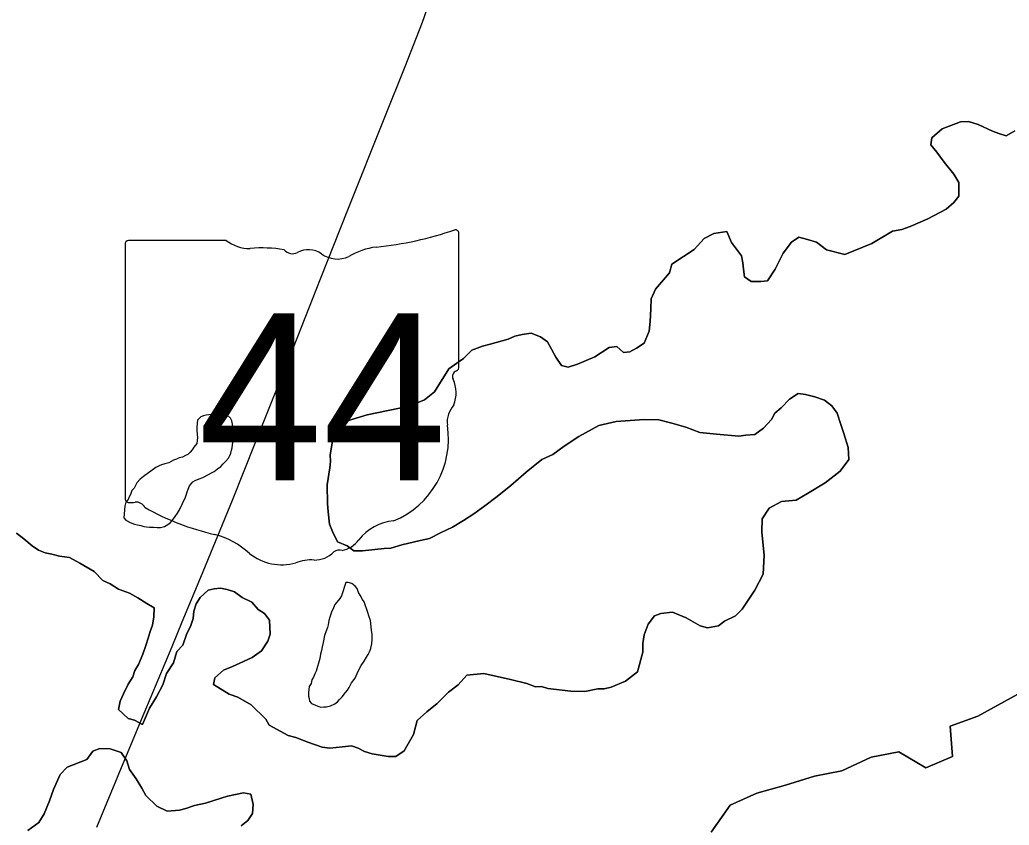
# Model space of a CAD drawing. Extents: x 10.6 to 44.6, y -2.6 to 23.4.
# Drawn here: x 13.531 to 14.313, y 16.714 to 17.35 of the extents above; entities that cross this region are included whole.
import ezdxf

# ---------------------------------------------------------------- set-up
doc = ezdxf.new("R2010")
doc.units = 0
for name, color, linetype in [('GM_X_Major_Lake', 7, 'Continuous'), ('GM_X_Major_River', 7, 'Continuous'), ('GM_X_Minor_Lake', 7, 'Continuous'), ('GM_X_State_Route', 7, 'Continuous'), ('GM_X_State_Shield', 7, 'Continuous')]:
    doc.layers.add(name, color=color, linetype=linetype)

msp = doc.modelspace()

# ---------------------------------------------------------------- linework, layer by layer
at = {"layer": 'GM_X_Major_Lake'}
for points in [[(14.31696, 17.26181), (14.31019, 17.25793), (14.30449, 17.25975), (14.29954, 17.26159), (14.28811, 17.26677), (14.28051, 17.26933), (14.27407, 17.26887), (14.25974, 17.26336), (14.25149, 17.25642), (14.2508, 17.25071), (14.25541, 17.24507), (14.26119, 17.23716), (14.26887, 17.22776), (14.27274, 17.22097), (14.27287, 17.21033), (14.26876, 17.20533), (14.26276, 17.19994), (14.24845, 17.19253), (14.23451, 17.18627), (14.22772, 17.18391), (14.22053, 17.18268), (14.20398, 17.17297), (14.18286, 17.16434), (14.16842, 17.16795), (14.1604, 17.17393), (14.15317, 17.17612), (14.14633, 17.17793), (14.1407, 17.17406), (14.13398, 17.16523), (14.12769, 17.15261), (14.12174, 17.14341), (14.11644, 17.14297), (14.10886, 17.14287), (14.10351, 17.1466), (14.10268, 17.15267), (14.10225, 17.15761), (14.10104, 17.16329), (14.09334, 17.17384), (14.08945, 17.18253), (14.07924, 17.18088), (14.07171, 17.17698), (14.06386, 17.16814), (14.04619, 17.15651), (14.04438, 17.14965), (14.03316, 17.13697), (14.02984, 17.12932), (14.02956, 17.12134), (14.02891, 17.11145), (14.02825, 17.10384), (14.02419, 17.09429), (14.01818, 17.09041), (14.01291, 17.08731), (14.00799, 17.08686), (14.00263, 17.09173), (13.99658, 17.0909), (13.9853, 17.08353), (13.97173, 17.07766), (13.96418, 17.07528), (13.95886, 17.07674), (13.95461, 17.08314), (13.95113, 17.08956), (13.94803, 17.09522), (13.9423, 17.09933), (13.93507, 17.10227), (13.92788, 17.10104), (13.92222, 17.09983), (13.91694, 17.09748), (13.9075, 17.0947), (13.90259, 17.0935), (13.89655, 17.0919), (13.88825, 17.08876), (13.88151, 17.08221), (13.87625, 17.07834), (13.86986, 17.07408), (13.85871, 17.0557), (13.85083, 17.04952), (13.83877, 17.04442), (13.80551, 17.03754), (13.79078, 17.03317), (13.78103, 17.02507), (13.77845, 17.01857), (13.77633, 17.00601), (13.77639, 17.00069), (13.77607, 16.99574), (13.77395, 16.98241), (13.77413, 16.96759), (13.77458, 16.96114), (13.77584, 16.95127)], [(13.77584, 16.95127), (13.77818, 16.9456), (13.78206, 16.93729), (13.78967, 16.93435), (13.79502, 16.93024), (13.80184, 16.93032), (13.81887, 16.93206), (13.82417, 16.93251), (13.83286, 16.9349), (13.84721, 16.9385), (13.85477, 16.94012), (13.86381, 16.94479), (13.87285, 16.94909), (13.8815, 16.95414), (13.88977, 16.95956), (13.89841, 16.96576), (13.90817, 16.9731), (13.91906, 16.98198), (13.93106, 16.99239), (13.94344, 17.00243), (13.95211, 17.00634), (13.96113, 17.01292), (13.97278, 17.02067), (13.98859, 17.02923), (14.00219, 17.03244), (14.02415, 17.03386), (14.03589, 17.03363), (14.04615, 17.0311), (14.05718, 17.02782), (14.06821, 17.02378), (14.08149, 17.02243), (14.09893, 17.02075), (14.10461, 17.02159), (14.1118, 17.02206), (14.11856, 17.02709), (14.12492, 17.03401), (14.12751, 17.03898), (14.13239, 17.04322), (14.13912, 17.05015), (14.14589, 17.05441), (14.15158, 17.05373), (14.15918, 17.05192), (14.16679, 17.04936), (14.17252, 17.04487), (14.17676, 17.03885), (14.17952, 17.03014), (14.18188, 17.02295), (14.18541, 17.01198), (14.18591, 17.00248), (14.17919, 16.99327), (14.16718, 16.984), (14.15326, 16.97546), (14.14423, 16.97041), (14.13288, 16.96912), (14.12309, 16.96406), (14.11751, 16.95563), (14.11725, 16.94536), (14.1181, 16.93701), (14.11898, 16.92676), (14.1184, 16.91193), (14.11173, 16.89931), (14.10168, 16.88436), (14.09644, 16.87897), (14.08777, 16.87468), (14.08289, 16.8712), (14.07419, 16.86956), (14.06849, 16.87102), (14.05743, 16.87733), (14.04677, 16.88176), (14.03731, 16.88088), (14.03241, 16.87891), (14.02756, 16.87239), (14.02425, 16.86399), (14.0232, 16.85713), (14.02328, 16.8503), (14.01891, 16.83466), (14.00953, 16.82732), (13.99822, 16.82262), (13.99255, 16.8214), (13.98763, 16.82134), (13.97742, 16.81931), (13.96643, 16.81955), (13.94822, 16.8216), (13.94328, 16.82306), (13.93836, 16.82299), (13.93151, 16.82556), (13.91859, 16.82882), (13.8977, 16.8335), (13.88407, 16.83218), (13.87734, 16.82449), (13.86984, 16.8187), (13.86085, 16.80984), (13.85259, 16.80328), (13.84509, 16.79634), (13.8422, 16.78528), (13.83477, 16.77227), (13.828, 16.768), (13.82194, 16.76792), (13.80941, 16.77005), (13.80333, 16.77187), (13.79838, 16.77447)], [(13.79838, 16.77447), (13.79305, 16.7763), (13.78586, 16.77545), (13.77602, 16.77456), (13.76995, 16.77524), (13.75854, 16.77928), (13.74902, 16.78296), (13.74295, 16.7844), (13.72807, 16.79257), (13.72537, 16.79748), (13.71387, 16.80873), (13.70319, 16.81468), (13.69634, 16.81725), (13.68413, 16.8247), (13.6852, 16.83003), (13.69195, 16.8362), (13.69912, 16.83895), (13.70477, 16.84168), (13.71456, 16.84598), (13.72208, 16.8514), (13.72691, 16.85906), (13.72874, 16.86441), (13.72824, 16.87542), (13.72439, 16.88069), (13.71942, 16.88405), (13.71443, 16.88969), (13.70681, 16.89339), (13.7007, 16.89787), (13.69499, 16.8997), (13.68967, 16.90077), (13.68475, 16.90033), (13.67984, 16.89913), (13.67347, 16.89334), (13.6705, 16.88837), (13.66867, 16.88264), (13.66798, 16.87694), (13.66616, 16.87121), (13.66283, 16.86433), (13.65989, 16.85593), (13.65503, 16.85093), (13.65248, 16.84177), (13.6469, 16.83334), (13.64397, 16.82456), (13.63916, 16.815), (13.63358, 16.80619), (13.62805, 16.7932), (13.62157, 16.79654), (13.61663, 16.79799), (13.60897, 16.80512), (13.61041, 16.81159), (13.61299, 16.81733), (13.61669, 16.82498), (13.62041, 16.83072), (13.62187, 16.83568), (13.62484, 16.84066), (13.62816, 16.84869), (13.63073, 16.85556), (13.63256, 16.86128), (13.63401, 16.86662), (13.63584, 16.87159), (13.6369, 16.87806), (13.6372, 16.88528), (13.63147, 16.88863), (13.62422, 16.8931), (13.61774, 16.89682), (13.60899, 16.90013), (13.6025, 16.90422), (13.59678, 16.90681), (13.58988, 16.91394), (13.57844, 16.92064), (13.57043, 16.92509), (13.56246, 16.92613), (13.55638, 16.92758), (13.55106, 16.92865), (13.54574, 16.93086), (13.54077, 16.93422), (13.53426, 16.93984), (13.52853, 16.94432)], [(14.07723, 16.70809), (14.09213, 16.72956), (14.11324, 16.73895), (14.13589, 16.74532), (14.15892, 16.75246), (14.18047, 16.75653), (14.20345, 16.76746), (14.22537, 16.77155), (14.24674, 16.7589), (14.26784, 16.76791), (14.26605, 16.79182), (14.28793, 16.7997), (14.31955, 16.81721)], [(13.53736, 16.70958), (13.546, 16.71577), (13.55046, 16.72266), (13.55451, 16.73298), (13.55781, 16.74176), (13.56298, 16.75361), (13.56859, 16.75938), (13.58405, 16.76566), (13.5889, 16.77218), (13.59418, 16.77415), (13.60252, 16.77387), (13.61127, 16.77094), (13.61551, 16.76454), (13.61786, 16.75773), (13.62288, 16.75019), (13.62751, 16.74303), (13.63061, 16.73699), (13.63942, 16.72874), (13.64742, 16.72466), (13.65726, 16.72554), (13.66217, 16.72675), (13.66896, 16.72911), (13.67765, 16.73113), (13.69011, 16.73509), (13.69502, 16.73667), (13.70787, 16.73911), (13.71356, 16.73804), (13.71555, 16.73009), (13.71488, 16.72286), (13.71115, 16.71749), (13.7059, 16.71324)]]:
    msp.add_lwpolyline(points, dxfattribs=at)
at = {"layer": 'GM_X_Major_River'}
for points in [[(13.77584, 16.95127), (13.77458, 16.96114), (13.77413, 16.96759), (13.77395, 16.98241), (13.77607, 16.99574), (13.77639, 17.00069), (13.77633, 17.00601), (13.77845, 17.01857), (13.78103, 17.02507), (13.79078, 17.03317), (13.80551, 17.03754), (13.83877, 17.04442), (13.85083, 17.04952), (13.85871, 17.0557), (13.86986, 17.07408), (13.87625, 17.07834), (13.88151, 17.08221), (13.88825, 17.08876), (13.89655, 17.0919), (13.90259, 17.0935), (13.9075, 17.0947), (13.91694, 17.09748), (13.92222, 17.09983), (13.92788, 17.10104), (13.93507, 17.10227), (13.9423, 17.09933), (13.94803, 17.09522), (13.95113, 17.08956), (13.95461, 17.08314), (13.95886, 17.07674), (13.96418, 17.07528), (13.97173, 17.07766), (13.9853, 17.08353), (13.99658, 17.0909), (14.00263, 17.09173), (14.00799, 17.08686), (14.01291, 17.08731), (14.01818, 17.09041), (14.02419, 17.09429), (14.02825, 17.10384), (14.02891, 17.11145), (14.02956, 17.12134), (14.02984, 17.12932), (14.03316, 17.13697), (14.04438, 17.14965), (14.04619, 17.15651), (14.06386, 17.16814), (14.07171, 17.17698), (14.07924, 17.18088), (14.08945, 17.18253), (14.09334, 17.17384), (14.10104, 17.16329), (14.10225, 17.15761), (14.10268, 17.15267), (14.10351, 17.1466), (14.10886, 17.14287), (14.11644, 17.14297), (14.12174, 17.14341), (14.12769, 17.15261), (14.13398, 17.16523), (14.1407, 17.17406), (14.14633, 17.17793), (14.15317, 17.17612), (14.1604, 17.17393), (14.16842, 17.16795), (14.18286, 17.16434), (14.20398, 17.17297), (14.22053, 17.18268), (14.22772, 17.18391), (14.23451, 17.18627), (14.24845, 17.19253), (14.26276, 17.19994), (14.26876, 17.20533), (14.27287, 17.21033), (14.27274, 17.22097), (14.26887, 17.22776), (14.26119, 17.23716), (14.25541, 17.24507), (14.2508, 17.25071), (14.25149, 17.25642), (14.25974, 17.26336), (14.27407, 17.26887), (14.28051, 17.26933), (14.28811, 17.26677), (14.29954, 17.26159), (14.30449, 17.25975), (14.31019, 17.25793), (14.31696, 17.26181)], [(13.79838, 16.77447), (13.80333, 16.77187), (13.80941, 16.77005), (13.82194, 16.76792), (13.828, 16.768), (13.83477, 16.77227), (13.8422, 16.78528), (13.84509, 16.79634), (13.85259, 16.80328), (13.86085, 16.80984), (13.86984, 16.8187), (13.87734, 16.82449), (13.88407, 16.83218), (13.8977, 16.8335), (13.91859, 16.82882), (13.93151, 16.82556), (13.93836, 16.82299), (13.94328, 16.82306), (13.94822, 16.8216), (13.96643, 16.81955), (13.97742, 16.81931), (13.98763, 16.82134), (13.99255, 16.8214), (13.99822, 16.82262), (14.00953, 16.82732), (14.01891, 16.83466), (14.02328, 16.8503), (14.0232, 16.85713), (14.02425, 16.86399), (14.02756, 16.87239), (14.03241, 16.87891), (14.03731, 16.88088), (14.04677, 16.88176), (14.05743, 16.87733), (14.06849, 16.87102), (14.07419, 16.86956), (14.08289, 16.8712), (14.08777, 16.87468), (14.09644, 16.87897), (14.10168, 16.88436), (14.11173, 16.89931), (14.1184, 16.91193), (14.11898, 16.92676), (14.1181, 16.93701), (14.11725, 16.94536), (14.11751, 16.95563), (14.12309, 16.96406), (14.13288, 16.96912), (14.14423, 16.97041), (14.15326, 16.97546), (14.16718, 16.984), (14.17919, 16.99327), (14.18591, 17.00248), (14.18541, 17.01198), (14.18188, 17.02295), (14.17952, 17.03014), (14.17676, 17.03885), (14.17252, 17.04487), (14.16679, 17.04936), (14.15918, 17.05192), (14.15158, 17.05373), (14.14589, 17.05441), (14.13912, 17.05015), (14.13239, 17.04322), (14.12751, 17.03898), (14.12492, 17.03401), (14.11856, 17.02709), (14.1118, 17.02206), (14.10461, 17.02159), (14.09893, 17.02075), (14.08149, 17.02243), (14.06821, 17.02378), (14.05718, 17.02782), (14.04615, 17.0311), (14.03589, 17.03363), (14.02415, 17.03386), (14.00219, 17.03244), (13.98859, 17.02923), (13.97278, 17.02067), (13.96113, 17.01292), (13.95211, 17.00634), (13.94344, 17.00243), (13.93106, 16.99239), (13.91906, 16.98198), (13.90817, 16.9731), (13.89841, 16.96576), (13.88977, 16.95956), (13.8815, 16.95414), (13.87285, 16.94909), (13.86381, 16.94479), (13.85477, 16.94012), (13.84721, 16.9385), (13.83286, 16.9349), (13.82417, 16.93251), (13.81887, 16.93206), (13.80184, 16.93032), (13.79502, 16.93024), (13.78967, 16.93435), (13.78206, 16.93729), (13.77818, 16.9456), (13.77584, 16.95127)], [(13.52853, 16.94432), (13.53426, 16.93984), (13.54077, 16.93422), (13.54574, 16.93086), (13.55106, 16.92865), (13.55638, 16.92758), (13.56246, 16.92613), (13.57043, 16.92509), (13.57844, 16.92064), (13.58988, 16.91394), (13.59678, 16.90681), (13.6025, 16.90422), (13.60899, 16.90013), (13.61774, 16.89682), (13.62422, 16.8931), (13.63147, 16.88863), (13.6372, 16.88528), (13.6369, 16.87806), (13.63584, 16.87159), (13.63401, 16.86662), (13.63256, 16.86128), (13.63073, 16.85556), (13.62816, 16.84869), (13.62484, 16.84066), (13.62187, 16.83568), (13.62041, 16.83072), (13.61669, 16.82498), (13.61299, 16.81733), (13.61041, 16.81159), (13.60897, 16.80512), (13.61663, 16.79799), (13.62157, 16.79654), (13.62805, 16.7932), (13.63358, 16.80619), (13.63916, 16.815), (13.64397, 16.82456), (13.6469, 16.83334), (13.65248, 16.84177), (13.65503, 16.85093), (13.65989, 16.85593), (13.66283, 16.86433), (13.66616, 16.87121), (13.66798, 16.87694), (13.66867, 16.88264), (13.6705, 16.88837), (13.67347, 16.89334), (13.67984, 16.89913), (13.68475, 16.90033), (13.68967, 16.90077), (13.69499, 16.8997), (13.7007, 16.89787), (13.70681, 16.89339), (13.71443, 16.88969), (13.71942, 16.88405), (13.72439, 16.88069), (13.72824, 16.87542), (13.72874, 16.86441), (13.72691, 16.85906), (13.72208, 16.8514), (13.71456, 16.84598), (13.70477, 16.84168), (13.69912, 16.83895), (13.69195, 16.8362), (13.6852, 16.83003), (13.68413, 16.8247), (13.69634, 16.81725), (13.70319, 16.81468), (13.71387, 16.80873), (13.72537, 16.79748), (13.72807, 16.79257), (13.74295, 16.7844), (13.74902, 16.78296), (13.75854, 16.77928), (13.76995, 16.77524), (13.77602, 16.77456), (13.78586, 16.77545), (13.79305, 16.7763), (13.79838, 16.77447)], [(14.31955, 16.81721), (14.28793, 16.7997), (14.26605, 16.79182), (14.26784, 16.76791), (14.24674, 16.7589), (14.22537, 16.77155), (14.20345, 16.76746), (14.18047, 16.75653), (14.15892, 16.75246), (14.13589, 16.74532), (14.11324, 16.73895), (14.09213, 16.72956), (14.07723, 16.70809)], [(13.7059, 16.71324), (13.71115, 16.71749), (13.71488, 16.72286), (13.71555, 16.73009), (13.71356, 16.73804), (13.70787, 16.73911), (13.69502, 16.73667), (13.69011, 16.73509), (13.67765, 16.73113), (13.66896, 16.72911), (13.66217, 16.72675), (13.65726, 16.72554), (13.64742, 16.72466), (13.63942, 16.72874), (13.63061, 16.73699), (13.62751, 16.74303), (13.62288, 16.75019), (13.61786, 16.75773), (13.61551, 16.76454), (13.61127, 16.77094), (13.60252, 16.77387), (13.59418, 16.77415), (13.5889, 16.77218), (13.58405, 16.76566), (13.56859, 16.75938), (13.56298, 16.75361), (13.55781, 16.74176), (13.55451, 16.73298), (13.55046, 16.72266), (13.546, 16.71577), (13.53736, 16.70958)]]:
    msp.add_lwpolyline(points, dxfattribs=at)
at = {"layer": 'GM_X_Minor_Lake'}
for points in [[(13.63594, 16.94891), (13.63661, 16.94893), (13.63966, 16.94862), (13.64232, 16.94868), (13.64534, 16.94951), (13.64797, 16.95109), (13.64985, 16.95227), (13.6517, 16.9546), (13.65392, 16.95731), (13.65576, 16.96002), (13.65722, 16.96271), (13.66194, 16.97272), (13.66264, 16.97502), (13.66336, 16.97693), (13.66408, 16.97885), (13.66516, 16.98154), (13.66775, 16.98464), (13.66963, 16.98583), (13.67264, 16.98704), (13.67566, 16.98825), (13.68017, 16.99063), (13.68243, 16.99183), (13.68468, 16.99302), (13.6873, 16.99498), (13.68992, 16.99695), (13.69178, 16.99889), (13.69364, 17.00083), (13.69586, 17.00355), (13.69695, 17.00548), (13.69767, 17.00739), (13.69838, 17.00969), (13.69872, 17.0116), (13.69904, 17.01389), (13.69938, 17.01581), (13.69971, 17.01809), (13.70005, 17.02001), (13.69999, 17.02229), (13.69994, 17.02457), (13.69947, 17.02836), (13.69905, 17.03026), (13.69861, 17.03291), (13.69742, 17.03516), (13.69469, 17.03777), (13.69279, 17.03772), (13.68973, 17.03841), (13.68783, 17.03837), (13.68441, 17.0383), (13.67834, 17.0374), (13.67607, 17.03696), (13.67418, 17.03616), (13.67158, 17.03344), (13.67125, 17.03115), (13.67095, 17.02772), (13.671, 17.02543), (13.67108, 17.02201), (13.67151, 17.01974), (13.67119, 17.01745), (13.67086, 17.01516), (13.66865, 17.01206), (13.66717, 17.01013), (13.66569, 17.00819), (13.66383, 17.00624), (13.66195, 17.00544), (13.65969, 17.00425), (13.65704, 17.00381), (13.65478, 17.00261), (13.65252, 17.0018), (13.64876, 16.99981), (13.64574, 16.99899), (13.64309, 16.99816), (13.64121, 16.99736), (13.63857, 16.99616), (13.62884, 16.98909), (13.62623, 16.98674), (13.62363, 16.98402), (13.62144, 16.97979), (13.61958, 16.97784), (13.61851, 16.97477), (13.61741, 16.97284), (13.6167, 16.97093), (13.61485, 16.9686), (13.61416, 16.96554)], [(13.61416, 16.96554), (13.61322, 16.95639), (13.61322, 16.95639), (13.61479, 16.95452), (13.61826, 16.9527), (13.62171, 16.95125), (13.624, 16.95093), (13.62668, 16.95023), (13.62898, 16.94952), (13.63127, 16.94919), (13.63356, 16.94886), (13.63594, 16.94891)], [(13.78867, 16.9052), (13.7851, 16.89485), (13.78401, 16.89254), (13.78141, 16.88981), (13.77993, 16.88788), (13.77885, 16.88519), (13.77741, 16.88174), (13.77597, 16.8779), (13.77527, 16.87522), (13.77459, 16.87178), (13.77426, 16.86987), (13.77281, 16.86641), (13.77174, 16.86334), (13.77072, 16.85799), (13.77004, 16.85455), (13.76935, 16.85149), (13.76865, 16.84881), (13.76797, 16.84537), (13.76515, 16.83541), (13.76406, 16.83311), (13.76298, 16.83042), (13.76188, 16.82849), (13.76119, 16.82543), (13.75973, 16.82311), (13.7594, 16.82082), (13.75907, 16.81853), (13.75914, 16.81549), (13.75956, 16.8136), (13.75999, 16.8117), (13.76155, 16.80984), (13.76463, 16.80838), (13.76655, 16.80767), (13.76885, 16.80696), (13.77113, 16.80701), (13.77341, 16.80706), (13.77643, 16.80789), (13.77982, 16.80949), (13.78207, 16.81106), (13.78355, 16.813), (13.78578, 16.81495), (13.78837, 16.81844), (13.78985, 16.82037), (13.79132, 16.82231), (13.79314, 16.82616), (13.7961, 16.82965), (13.79825, 16.8354), (13.80082, 16.83965), (13.80302, 16.84313), (13.80486, 16.84621), (13.80633, 16.84853), (13.80742, 16.85045), (13.80836, 16.85315)], [(13.80836, 16.85315), (13.80849, 16.85352), (13.80918, 16.85696), (13.80948, 16.86039), (13.80939, 16.8642), (13.80893, 16.86761), (13.808, 16.8752), (13.80677, 16.87898), (13.80595, 16.88162), (13.80514, 16.88389), (13.80391, 16.88766), (13.80309, 16.88993), (13.80191, 16.8918), (13.79993, 16.89518), (13.79874, 16.89744), (13.79753, 16.90046), (13.79596, 16.90232), (13.79325, 16.90454), (13.79057, 16.90524), (13.78867, 16.9052)]]:
    msp.add_lwpolyline(points, dxfattribs=at)
at = {"layer": 'GM_X_State_Route'}
for points in [[(13.75986, 17.12295), (13.7686, 17.14515), (13.79029, 17.19949), (13.81951, 17.27273), (13.8354, 17.31268), (13.84915, 17.34769), (13.85623, 17.36809), (13.86074, 17.38485), (13.86418, 17.40611), (13.86977, 17.45208), (13.87299, 17.48086), (13.87578, 17.50728), (13.88647, 17.6023), (13.89065, 17.63704), (13.89674, 17.69208), (13.90483, 17.76133), (13.9072, 17.78202)], [(13.59183, 16.71214), (13.61138, 16.75918), (13.62942, 16.80213), (13.65133, 16.85476), (13.65928, 16.8743), (13.67406, 16.90945), (13.69901, 16.97031), (13.71748, 17.0167), (13.74669, 17.08952), (13.75986, 17.12295)]]:
    msp.add_lwpolyline(points, dxfattribs=at)
at = {"layer": 'GM_X_State_Shield'}
for p, q in [((13.878, 17.07571), (13.878, 17.18039)), ((13.61434, 17.17199), (13.61434, 16.97187)), ((13.69415, 17.17543), (13.61693, 17.17543)), ((13.87798, 17.07573), (13.878, 17.07571))]:
    msp.add_line(p, q, dxfattribs=at)
for centre, radius, start, end in [((13.78408, 17.44826), 0.27962, 275.84447, 288.90645), ((13.87508, 17.18082), 0.00294, 351.86209, 97.738), ((13.61736, 17.17241), 0.00305, 98.1301, 188.1301), ((13.71254, 17.19866), 0.02963, 231.61951, 271.11188), ((13.72236, 17.06308), 0.10636, 80.48669, 94.98827), ((13.74651, 17.17345), 0.00855, 219.79206, 297.10237), ((13.75905, 17.15032), 0.01777, 54.46668, 119.14113), ((13.78199, 17.18205), 0.02138, 233.85621, 294.82819), ((13.81975, 17.11431), 0.05625, 97.34618, 120.76885), ((13.87732, 17.06802), 0.00454, 107.94398, 210.33697), ((13.87487, 17.0753), 0.00314, 289.60381, 7.73413), ((13.84843, 17.05479), 0.02727, 340.03296, 23.64957), ((13.88852, 17.0319), 0.01984, 136.8065, 186.92959), ((13.79974, 17.01858), 0.06994, 292.30889, 8.98584), ((13.61738, 16.97143), 0.00308, 171.95839, 258.30661), ((13.61785, 16.9919), 0.02352, 267.33899, 280.60386), ((13.62266, 16.96032), 0.00848, 29.74838, 93.27175), ((13.72972, 17.14012), 0.20192, 240.41292, 257.1985), ((13.82923, 16.91568), 0.0383, 94.40312, 142.57675), ((13.66952, 16.88196), 0.06318, 47.18416, 75.83597), ((13.7807, 16.95247), 0.0226, 282.87319, 323.27711), ((13.73785, 16.95933), 0.04009, 230.70037, 286.29184), ((13.76394, 16.94434), 0.02136, 268.77702, 315.54927), ((13.78327, 16.92496), 0.00601, 65.75173, 132.64842), ((13.76102, 16.89014), 0.03294, 85.69512, 111.20995)]:
    msp.add_arc(centre, radius, start, end, dxfattribs=at)

# ---------------------------------------------------------------- texts
msp.add_text('44', height=0.131836, dxfattribs=at).set_placement((13.67205, 16.98598))

doc.saveas('drawing.dxf')
